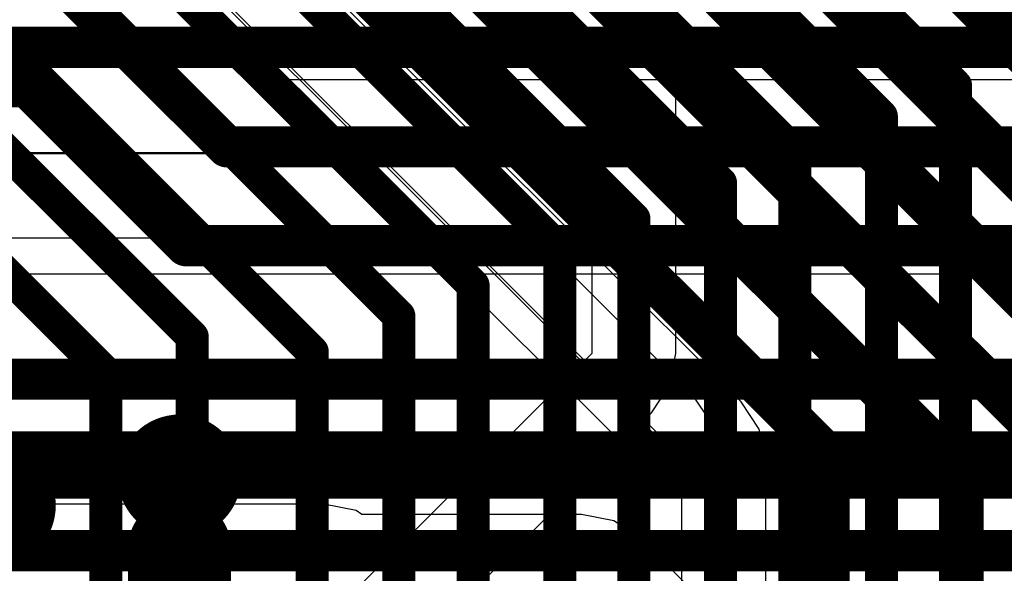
# Model space of a CAD drawing. Header units: millimetres. Extents: x -2 to 68, y -2 to 27.4.
# Tile 297 of 594: x 37.4 to 39.8, y 6.3 to 7.7. Entities that reach past the tile are written whole.
import ezdxf

# ---------------------------------------------------------------- set-up
doc = ezdxf.new("R2010")
doc.units = ezdxf.units.MM
for name, color, linetype in [('BottomLayer', 5, 'Continuous'), ('DrillGuide', 244, 'Continuous'), ('MidLayer2', 76, 'Continuous'), ('MidLayer3', 90, 'Continuous'), ('MidLayer4', 156, 'Continuous'), ('MidLayer5', 130, 'Continuous'), ('MidLayer6', 216, 'Continuous'), ('MidLayer7', 6, 'Continuous'), ('MidLayer8', 54, 'Continuous'), ('MultiLayer', 9, 'Continuous'), ('TopLayer', 1, 'Continuous'), ('ViaHoleLayer', 16, 'Continuous')]:
    doc.layers.add(name, color=color, linetype=linetype)

msp = doc.modelspace()

# ---------------------------------------------------------------- linework, layer by layer
at = {"layer": 'BottomLayer'}
for p, q in [((38.3086102, 7.991388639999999), (38.7999986, 7.50000024)), ((39.08968052, 7.991388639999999), (40.91320748, 6.167859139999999)), ((38.94418424, 7.64419858), (38.71432948, 7.874055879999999)), ((38.94419186, 7.6441935), (38.94418424, 7.64419858)), ((38.98839548, 7.57803666), (38.94419186, 7.6441935)), ((39.00391996, 7.50000024), (38.98839548, 7.57803666)), ((38.7999986, 7.50000024), (38.79999606, 6.869592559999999)), ((39.00391488, 6.869592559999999), (39.00391742, 7.49998754)), ((39.00391742, 7.49998754), (39.00391996, 7.50000024)), ((38.79999606, 6.869592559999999), (37.195887, 5.26547842)), ((38.98839294, 6.79155614), (39.00391488, 6.869592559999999)), ((38.94418931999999, 6.725399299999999), (38.98839294, 6.79155614)), ((37.34008533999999, 5.121292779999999), (38.94418931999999, 6.725399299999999))]:
    msp.add_line(p, q, dxfattribs=at)
at = {"layer": 'BottomLayer', "const_width": 0.0999998}
msp.add_lwpolyline([(39.1952607, 8.24628526), (41.17500782, 6.26653814)], dxfattribs=at)
at = {"layer": 'BottomLayer', "const_width": 0.1499997}
for points in [[(37.72500202, 6.571165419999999, 1), (37.87499918, 6.571165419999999, 1)], [(37.27500037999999, 6.4999997, 1), (37.42499754, 6.4999997, 1)]]:
    msp.add_lwpolyline(points, format="xyb", close=True, dxfattribs=at)
at = {"layer": 'DrillGuide', "const_width": 0.0499999}
msp.add_lwpolyline([(37.77500192, 6.571165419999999, 1), (37.82499928, 6.571165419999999, 1)], format="xyb", close=True, dxfattribs=at)
at = {"layer": 'MidLayer2'}
for p, q in [((36.50154752, 7.357122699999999), (41.12638968, 7.357122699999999)), ((41.86801126, 7.061895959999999), (36.84061974, 7.061895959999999))]:
    msp.add_line(p, q, dxfattribs=at)
at = {"layer": 'MidLayer2', "const_width": 0.0999998}
for points in [[(35.65157716, 7.61201932), (41.12638968, 7.61201932)], [(36.84061974, 6.80699934), (41.86801126, 6.80699934)], [(36.9400201, 6.567020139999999), (41.7686109, 6.567020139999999)]]:
    msp.add_lwpolyline(points, dxfattribs=at)
at = {"layer": 'MidLayer3'}
for p, q in [((37.98254531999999, 7.533071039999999), (37.64383377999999, 7.871782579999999)), ((41.47970876, 7.533071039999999), (37.98254531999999, 7.533071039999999))]:
    msp.add_line(p, q, dxfattribs=at)
at = {"layer": 'MidLayer3', "const_width": 0.0999998}
for points in [[(37.52902831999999, 7.75697712), (37.91529374, 7.370711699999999)], [(35.32154988, 7.51699792), (37.42962796, 7.51699792)], [(37.42962796, 7.51699792), (37.81589338, 7.130732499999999)], [(37.91529374, 7.370711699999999), (41.47970876, 7.370711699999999)], [(37.81589338, 7.130732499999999), (41.3803084, 7.130732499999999)], [(36.17072776, 6.6307335), (41.01703506, 6.6307335)], [(36.0713274, 6.3907543), (40.9176347, 6.3907543)]]:
    msp.add_lwpolyline(points, dxfattribs=at)
at = {"layer": 'MidLayer3', "const_width": 0.0499999}
for points in [[(37.40462927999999, 7.51699792, 1), (37.45462663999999, 7.51699792, 1)], [(37.40462927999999, 7.51699792, 1), (37.45462663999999, 7.51699792, 1)], [(37.89029505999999, 7.370711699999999, 1), (37.94029242, 7.370711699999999, 1)], [(37.89029505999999, 7.370711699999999, 1), (37.94029242, 7.370711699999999, 1)], [(37.7908947, 7.130732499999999, 1), (37.84089206, 7.130732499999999, 1)], [(37.7908947, 7.130732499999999, 1), (37.84089206, 7.130732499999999, 1)]]:
    msp.add_lwpolyline(points, format="xyb", close=True, dxfattribs=at)
at = {"layer": 'MidLayer4'}
for p, q in [((38.79419216, 7.11919328), (37.6289189, 8.28446654)), ((37.42500008, 8.199998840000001), (38.6499989, 6.97500002)), ((39.16177588, 6.751607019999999), (38.79419216, 7.11919328)), ((38.6499989, 6.97500002), (39.01759024, 6.607408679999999)), ((39.1617835, 6.75160194), (39.16177588, 6.751607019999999)), ((39.20598712, 6.6854451), (39.1617835, 6.75160194)), ((39.22150906, 6.607408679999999), (39.20598712, 6.6854451)), ((39.01759024, 6.607408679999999), (39.01759024, 5.72162178)), ((39.22150906, 5.884908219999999), (39.22150906, 6.607408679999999))]:
    msp.add_line(p, q, dxfattribs=at)
for points, const_width in [([(37.72500202, 6.571165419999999, 1), (37.87499918, 6.571165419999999, 1)], 0.1499997), ([(37.27500037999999, 6.4999997, 1), (37.42499754, 6.4999997, 1)], 0.1499997), ([(37.73750136, 6.3961645, 1), (37.86249984, 6.3961645, 1)], 0.12499848)]:
    msp.add_lwpolyline(points, format="xyb", close=True, dxfattribs=dict(at, const_width=const_width))
at = {"layer": 'MidLayer4', "const_width": 0.2499995}
msp.add_lwpolyline([(37.8000006, 5.900000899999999), (37.8000006, 6.3961645)], dxfattribs=at)
at = {"layer": 'MidLayer5'}
for p, q in [((37.58116436, 8.053786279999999), (39.12010464, 6.51484346)), ((39.12010464, 6.51484346), (39.12010464, 6.0419234))]:
    msp.add_line(p, q, dxfattribs=at)
at = {"layer": 'MidLayer5', "const_width": 0.0999998}
for points in [[(38.56140116, 8.56539308), (40.30000068, 6.82679356)], [(38.36140156, 8.48255098), (40.10000108, 6.74395146)], [(38.16140195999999, 8.39970888), (39.90000148, 6.661109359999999)], [(37.96140235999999, 8.31686678), (39.70000188, 6.578267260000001)], [(37.76140276, 8.234024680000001), (39.37500126, 6.62042618)], [(39.49999974, 7.975635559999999), (40.50000027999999, 6.97563502)], [(39.37500126, 5.93634068), (39.37500126, 6.62042618)], [(39.70000188, 5.978499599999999), (39.70000188, 6.578267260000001)]]:
    msp.add_lwpolyline(points, dxfattribs=at)
at = {"layer": 'MidLayer5', "const_width": 0.0499999}
for points in [[(39.35000257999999, 6.62042618, 1), (39.39999994, 6.62042618, 1)], [(39.35000257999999, 6.62042618, 1), (39.39999994, 6.62042618, 1)], [(39.6750032, 6.578267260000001, 1), (39.72500056, 6.578267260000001, 1)], [(39.6750032, 6.578267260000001, 1), (39.72500056, 6.578267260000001, 1)]]:
    msp.add_lwpolyline(points, format="xyb", close=True, dxfattribs=at)
at = {"layer": 'MidLayer6'}
for p, q in [((38.37772868, 8.117977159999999), (40.08864728, 6.407058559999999)), ((38.37499818, 7.35391976), (36.62337862, 7.35391976)), ((38.4530346, 7.338397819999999), (38.37499818, 7.35391976)), ((38.51919144, 7.2941942), (38.4530346, 7.338397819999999)), ((39.04418657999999, 6.76919652), (38.51919144, 7.2941942)), ((36.62337862, 7.15000094), (38.37499818, 7.15000094)), ((38.37499818, 7.15000094), (38.90000094, 6.62499818)), ((39.04419419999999, 6.76919144), (39.04418657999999, 6.76919652)), ((39.08839782, 6.7030346), (39.04419419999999, 6.76919144)), ((39.10391976, 6.62499818), (39.08839782, 6.7030346)), ((38.90000094, 6.62499818), (38.90000094, 5.44096448)), ((39.10391976, 5.70259972), (39.10391976, 6.62499818))]:
    msp.add_line(p, q, dxfattribs=at)
at = {"layer": 'MidLayer6', "const_width": 0.0999998}
for points in [[(38.77499738, 8.364026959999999), (40.7246963, 6.414328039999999)], [(38.55796708, 8.29821556), (40.3435439, 6.51263874)]]:
    msp.add_lwpolyline(points, dxfattribs=at)
at = {"layer": 'MidLayer7'}
msp.add_line((39.18507784, 8.02653716), (40.35580701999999, 6.855807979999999), dxfattribs=at)
at = {"layer": 'MidLayer8'}
for p, q in [((38.1499999, 6.503918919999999), (37.15946594, 6.503918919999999)), ((38.22803631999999, 6.488396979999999), (38.1499999, 6.503918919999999)), ((38.24222222, 6.4789177), (38.22803631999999, 6.488396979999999)), ((38.77500246, 6.4789177), (38.24222222, 6.4789177)), ((38.85303888, 6.463395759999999), (38.77500246, 6.4789177)), ((38.91919572, 6.41919214), (38.85303888, 6.463395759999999)), ((39.0941941, 6.24419376), (38.91919572, 6.41919214))]:
    msp.add_line(p, q, dxfattribs=at)
at = {"layer": 'MultiLayer', "const_width": 0.1499997}
for points in [[(37.72500202, 6.571165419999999, 1), (37.87499918, 6.571165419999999, 1)], [(37.27500037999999, 6.4999997, 1), (37.42499754, 6.4999997, 1)]]:
    msp.add_lwpolyline(points, format="xyb", close=True, dxfattribs=at)
at = {"layer": 'TopLayer', "const_width": 0.07999983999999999}
for points in [[(38.62137309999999, 8.87699012), (39.89200302, 7.606360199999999)], [(38.12137156, 8.82545352), (39.5020038, 7.44482128)], [(38.38499815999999, 8.816383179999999), (39.68200344, 7.519377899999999)], [(37.62137256, 8.773914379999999), (38.95413342, 7.44115352)], [(37.12137355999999, 8.72237524), (38.72200536, 7.121743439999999)], [(37.91137198, 8.73847122), (39.29200422, 7.357838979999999)], [(37.41137298, 8.68693208), (38.902005, 7.19630006)], [(36.62137202, 8.67083864), (38.0535942, 7.238616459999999)], [(36.91137398, 8.63539294), (38.51200578, 7.03476114)], [(36.12137302, 8.619299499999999), (37.83099876, 6.90967376)], [(36.41137243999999, 8.583856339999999), (38.12200656, 6.87322222)], [(35.91137344, 8.5323172), (37.62099918, 6.82269146)], [(39.68200344, 3.10200294), (39.68200344, 7.519377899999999)], [(38.95413342, 7.44115352), (38.95413596, 7.44115352)], [(38.95413596, 7.44115352), (39.11200458, 7.283284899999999)], [(39.5020038, 3.56000558), (39.5020038, 7.44482128)], [(39.29200422, 3.64698788), (39.29200422, 7.357838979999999)], [(39.11200458, 3.72501922), (39.11200458, 7.283284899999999)], [(38.0535942, 7.238616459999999), (38.05359674, 7.238616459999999)], [(38.05359674, 7.238616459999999), (38.33200614, 6.960207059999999)], [(38.902005, 3.81200152), (38.902005, 7.19630006)], [(38.72200536, 3.99400522), (38.72200536, 7.121743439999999)], [(38.51200578, 4.08098752), (38.51200578, 7.03476114)], [(38.33200614, 4.15554414), (38.33200614, 6.960207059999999)], [(37.83099876, 5.20699746), (37.83099876, 6.90967376)], [(38.12200656, 4.24252644), (38.12200656, 6.87322222)], [(37.62099918, 5.30145752), (37.62099918, 6.82269146)]]:
    msp.add_lwpolyline(points, dxfattribs=at)
at = {"layer": 'TopLayer', "const_width": 0.03999991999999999}
for points in [[(39.66200348, 7.519377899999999, 1), (39.7020034, 7.519377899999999, 1)], [(39.66200348, 7.519377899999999, 1), (39.7020034, 7.519377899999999, 1)], [(38.93413346, 7.44115352, 1), (38.97413338, 7.44115352, 1)], [(38.93413346, 7.44115352, 1), (38.97413338, 7.44115352, 1)], [(38.934136, 7.44115352, 1), (38.97413591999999, 7.44115352, 1)], [(38.934136, 7.44115352, 1), (38.97413591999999, 7.44115352, 1)], [(39.48200384, 7.44482128, 1), (39.52200376, 7.44482128, 1)], [(39.48200384, 7.44482128, 1), (39.52200376, 7.44482128, 1)], [(39.27200426, 7.357838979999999, 1), (39.31200418, 7.357838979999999, 1)], [(39.27200426, 7.357838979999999, 1), (39.31200418, 7.357838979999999, 1)], [(39.09200462, 7.283284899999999, 1), (39.13200454, 7.283284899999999, 1)], [(39.09200462, 7.283284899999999, 1), (39.13200454, 7.283284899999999, 1)], [(38.03359424, 7.238616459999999, 1), (38.07359416, 7.238616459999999, 1)], [(38.03359424, 7.238616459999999, 1), (38.07359416, 7.238616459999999, 1)], [(38.03359678, 7.238616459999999, 1), (38.0735967, 7.238616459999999, 1)], [(38.03359678, 7.238616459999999, 1), (38.0735967, 7.238616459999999, 1)], [(38.88200504, 7.19630006, 1), (38.92200496, 7.19630006, 1)], [(38.88200504, 7.19630006, 1), (38.92200496, 7.19630006, 1)], [(38.7020054, 7.121743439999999, 1), (38.74200532, 7.121743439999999, 1)], [(38.7020054, 7.121743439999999, 1), (38.74200532, 7.121743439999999, 1)], [(38.49200582, 7.03476114, 1), (38.53200574, 7.03476114, 1)], [(38.49200582, 7.03476114, 1), (38.53200574, 7.03476114, 1)], [(38.31200618, 6.960207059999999, 1), (38.3520061, 6.960207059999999, 1)], [(38.31200618, 6.960207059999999, 1), (38.3520061, 6.960207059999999, 1)], [(37.81099879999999, 6.90967376, 1), (37.85099872, 6.90967376, 1)], [(37.81099879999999, 6.90967376, 1), (37.85099872, 6.90967376, 1)], [(38.1020066, 6.87322222, 1), (38.14200652, 6.87322222, 1)], [(38.1020066, 6.87322222, 1), (38.14200652, 6.87322222, 1)], [(37.60099922, 6.82269146, 1), (37.64099914, 6.82269146, 1)], [(37.60099922, 6.82269146, 1), (37.64099914, 6.82269146, 1)]]:
    msp.add_lwpolyline(points, format="xyb", close=True, dxfattribs=at)
at = {"layer": 'ViaHoleLayer', "const_width": 0.0499999}
msp.add_lwpolyline([(37.77500192, 6.571165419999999, 1), (37.82499928, 6.571165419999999, 1)], format="xyb", close=True, dxfattribs=at)

doc.saveas('drawing.dxf')
